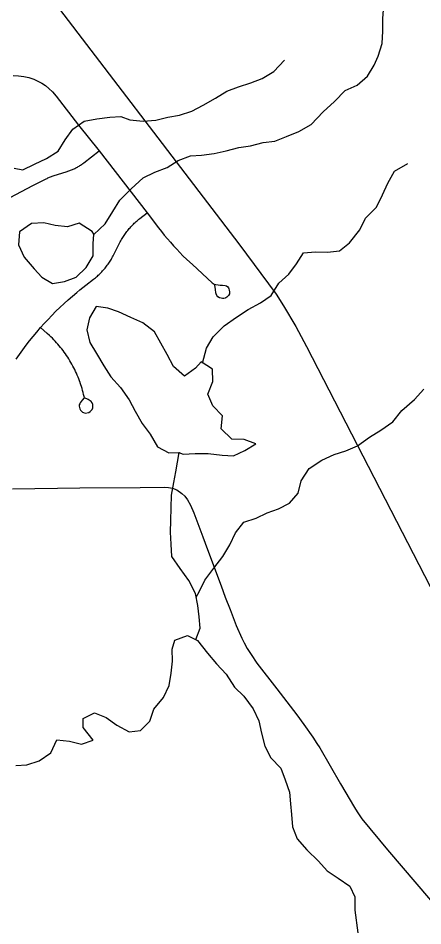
# Model space of a CAD drawing. Extents: x 0 to 34, y 0 to 22.
# Drawn here: x 6.5073 to 6.7212, y 14.3806 to 14.8603 of the extents above; entities that cross this region are included whole.
import ezdxf

# ---------------------------------------------------------------- set-up
doc = ezdxf.new("R2010")
doc.units = 0
for name, color, linetype in [('GM_X_Minor_Lake', 7, 'Continuous'), ('GM_X_Minor_River', 7, 'Continuous'), ('GM_X_Rail_Line', 7, 'Continuous'), ('GM_X_State_Route', 7, 'Continuous'), ('GM_X_Township_Road', 7, 'Continuous')]:
    doc.layers.add(name, color=color, linetype=linetype)

msp = doc.modelspace()

# ---------------------------------------------------------------- linework, layer by layer
at = {"layer": 'GM_X_Minor_Lake'}
for points in [[(6.54725, 14.74608), (6.54637, 14.74748), (6.53953, 14.752), (6.53348, 14.75007), (6.52685, 14.7508), (6.52098, 14.75211), (6.51436, 14.7517), (6.50813, 14.74731), (6.50759, 14.74048), (6.51045, 14.73405), (6.51578, 14.72782)], [(6.54732, 14.74596), (6.54637, 14.74748), (6.53953, 14.752), (6.53348, 14.75007), (6.52685, 14.7508), (6.52098, 14.75211), (6.51436, 14.7517), (6.50813, 14.74731), (6.50759, 14.74048), (6.51045, 14.73405), (6.51578, 14.72782)], [(6.51578, 14.72782), (6.51977, 14.72347), (6.52547, 14.72008), (6.5319, 14.72106), (6.53795, 14.72336), (6.54323, 14.7285), (6.54699, 14.73478), (6.54696, 14.74122), (6.54725, 14.74608)], [(6.51578, 14.72782), (6.51977, 14.72347), (6.52547, 14.72008), (6.5319, 14.72106), (6.53795, 14.72336), (6.54323, 14.7285), (6.54699, 14.73478), (6.54696, 14.74122), (6.54725, 14.74602)], [(6.60401, 14.67871), (6.601, 14.67529), (6.59515, 14.67109), (6.58945, 14.67619), (6.58601, 14.68262), (6.58277, 14.68848), (6.57934, 14.69453), (6.57326, 14.69925), (6.56681, 14.70206), (6.56036, 14.70507), (6.55467, 14.70713), (6.54861, 14.70786), (6.54504, 14.70197), (6.54355, 14.69552), (6.54528, 14.68889), (6.54871, 14.68303), (6.55253, 14.6766), (6.55634, 14.67073), (6.56147, 14.66507), (6.56604, 14.65864), (6.56909, 14.65259), (6.57291, 14.64616), (6.5771, 14.64049), (6.58091, 14.63368), (6.58698, 14.63068), (6.59217, 14.6307)], [(6.60401, 14.67871), (6.601, 14.67529), (6.59515, 14.67109), (6.58945, 14.67619), (6.58601, 14.68262), (6.58277, 14.68848), (6.57934, 14.69453), (6.57326, 14.69925), (6.56681, 14.70206), (6.56036, 14.70507), (6.55467, 14.70713), (6.54861, 14.70786), (6.54504, 14.70197), (6.54355, 14.69552), (6.54528, 14.68889), (6.54871, 14.68303), (6.55253, 14.6766), (6.55634, 14.67073), (6.56147, 14.66507), (6.56604, 14.65864), (6.56909, 14.65259), (6.57291, 14.64616), (6.5771, 14.64049), (6.58091, 14.63368), (6.58698, 14.63068), (6.59266, 14.6307)], [(6.59217, 14.6307), (6.59456, 14.62995), (6.6008, 14.63016), (6.60781, 14.63019), (6.61519, 14.62928), (6.62106, 14.62893), (6.62711, 14.6318), (6.63296, 14.63542), (6.62671, 14.63767), (6.62027, 14.63783), (6.61457, 14.64331), (6.6153, 14.65013), (6.61017, 14.65542), (6.60749, 14.66167), (6.61011, 14.66831), (6.61009, 14.67476), (6.60401, 14.67871)], [(6.59258, 14.63057), (6.59456, 14.62995), (6.6008, 14.63016), (6.60781, 14.63019), (6.61519, 14.62928), (6.62106, 14.62893), (6.62711, 14.6318), (6.63296, 14.63542), (6.62671, 14.63767), (6.62027, 14.63783), (6.61457, 14.64331), (6.6153, 14.65013), (6.61017, 14.65542), (6.60749, 14.66167), (6.61011, 14.66831), (6.61009, 14.67476), (6.60401, 14.67871)]]:
    msp.add_lwpolyline(points, dxfattribs=at)
at = {"layer": 'GM_X_Minor_River'}
for points in [[(6.54732, 14.74596), (6.55335, 14.75168), (6.5573, 14.75814), (6.56107, 14.76403), (6.5671, 14.77013), (6.57332, 14.77584), (6.57956, 14.7789), (6.58599, 14.78139), (6.59184, 14.78502), (6.59846, 14.78751), (6.60413, 14.78792), (6.61095, 14.78871), (6.61719, 14.79025), (6.62399, 14.79199), (6.63005, 14.79277), (6.63686, 14.79451), (6.64291, 14.79529), (6.64915, 14.79778), (6.65558, 14.80046), (6.66219, 14.80409), (6.66841, 14.81076), (6.67444, 14.81628), (6.6801, 14.82199), (6.68653, 14.82486), (6.692, 14.82963), (6.69538, 14.83552), (6.69763, 14.84027), (6.69969, 14.84691), (6.70004, 14.85336), (6.70001, 14.86019), (6.70055, 14.86701)], [(6.61763, 14.82172), (6.62367, 14.82402), (6.63029, 14.82614), (6.63634, 14.82844), (6.64238, 14.83207), (6.64804, 14.83816)], [(6.50515, 14.78104), (6.50989, 14.78012), (6.51593, 14.78318), (6.52236, 14.78605), (6.5284, 14.79006), (6.53216, 14.79595), (6.5363, 14.80165), (6.54215, 14.80585), (6.54896, 14.80702), (6.55577, 14.808), (6.56164, 14.8084), (6.56638, 14.80652), (6.57339, 14.8058), (6.58001, 14.80639), (6.58644, 14.80794), (6.5925, 14.8091), (6.59912, 14.81122), (6.60516, 14.81428), (6.61158, 14.8181), (6.61763, 14.82172)], [(6.60474, 14.67803), (6.60682, 14.68593), (6.6104, 14.69182), (6.61624, 14.69773), (6.62266, 14.7023), (6.62889, 14.70631), (6.63531, 14.70994), (6.64098, 14.71376), (6.64511, 14.72022), (6.6504, 14.72498), (6.65435, 14.7305), (6.65811, 14.7362), (6.66436, 14.7368), (6.67079, 14.73664), (6.67704, 14.73742), (6.68232, 14.74162), (6.68778, 14.74847), (6.69079, 14.75454), (6.69663, 14.76045), (6.69983, 14.76691), (6.70264, 14.77318), (6.70621, 14.77945), (6.7132, 14.78346)], [(6.60146, 14.55433), (6.60299, 14.55718), (6.606, 14.56326), (6.61071, 14.56973), (6.61541, 14.57582), (6.61917, 14.5819), (6.62218, 14.58836), (6.62651, 14.59387), (6.63313, 14.59599), (6.63898, 14.59886), (6.64484, 14.60097), (6.6507, 14.60403), (6.65522, 14.60936), (6.6569, 14.61581), (6.66104, 14.62227), (6.66784, 14.62666), (6.67426, 14.62972), (6.6805, 14.63165), (6.68655, 14.63433), (6.69296, 14.63891), (6.69901, 14.64253), (6.70524, 14.64692), (6.71014, 14.65301), (6.71674, 14.65872), (6.72164, 14.66424)], [(6.60114, 14.5319), (6.60345, 14.53785), (6.60305, 14.54391), (6.60227, 14.54998), (6.60111, 14.55623), (6.59748, 14.56304), (6.59291, 14.56946), (6.58853, 14.57589), (6.58812, 14.58233), (6.58791, 14.58859), (6.58807, 14.59485), (6.58824, 14.60148), (6.5884, 14.60831), (6.58951, 14.61495), (6.59062, 14.62064), (6.59244, 14.63071)], [(6.50606, 14.46538), (6.51193, 14.46579), (6.51836, 14.4679), (6.52459, 14.4721), (6.52778, 14.47894), (6.53441, 14.47821), (6.54085, 14.47672), (6.5469, 14.47883), (6.54176, 14.48544), (6.54174, 14.49018), (6.5476, 14.49324), (6.55385, 14.4908), (6.55955, 14.48666), (6.566, 14.48308), (6.57206, 14.48387), (6.57696, 14.48882), (6.57902, 14.49508), (6.5841, 14.50136), (6.58711, 14.50763), (6.58821, 14.51408), (6.58895, 14.52053), (6.58873, 14.52679), (6.59004, 14.53153), (6.59684, 14.53403), (6.60215, 14.53139), (6.60729, 14.52478), (6.61205, 14.51911), (6.61718, 14.51364), (6.62156, 14.50683), (6.62651, 14.50192), (6.63146, 14.49531), (6.63451, 14.48888), (6.63586, 14.48244), (6.63759, 14.47562), (6.64084, 14.46938), (6.64616, 14.4639), (6.64846, 14.45784), (6.65076, 14.45122), (6.65116, 14.44515), (6.65175, 14.43947), (6.65235, 14.43303), (6.65483, 14.42659), (6.65978, 14.42073)], [(6.65978, 14.42073), (6.66605, 14.41489), (6.67062, 14.40978), (6.6765, 14.40583), (6.68258, 14.40168), (6.68525, 14.39601), (6.68528, 14.38899), (6.68684, 14.37687), (6.68819, 14.37062), (6.69163, 14.36437), (6.69373, 14.35813), (6.69319, 14.35206), (6.69435, 14.34562), (6.69589, 14.33975), (6.698, 14.33331), (6.70427, 14.32803), (6.71053, 14.32426), (6.71567, 14.31917), (6.71796, 14.31254), (6.72045, 14.30649), (6.72614, 14.30291)]]:
    msp.add_lwpolyline(points, dxfattribs=at)
at = {"layer": 'GM_X_Rail_Line'}
msp.add_lwpolyline([(6.51488, 14.88391), (6.62389, 14.74101), (6.64366, 14.7144), (6.64746, 14.70831), (6.65402, 14.69741), (6.65976, 14.68687), (6.74283, 14.52543), (6.74668, 14.51945), (6.75073, 14.51311), (6.75464, 14.50788), (6.75928, 14.50228), (6.76384, 14.4972), (6.76922, 14.49212), (6.77379, 14.48807), (6.77968, 14.48335), (6.78565, 14.47901), (6.79345, 14.47392), (6.80134, 14.46892), (6.98377, 14.36021), (7.05376, 14.31836)], dxfattribs=at)
at = {"layer": 'GM_X_State_Route'}
msp.add_lwpolyline([(6.50431, 14.61153), (6.53992, 14.61214), (6.57185, 14.61236), (6.58484, 14.61244), (6.5868, 14.61221), (6.58882, 14.61184), (6.59115, 14.61101), (6.59386, 14.60913), (6.59536, 14.60763), (6.59679, 14.60583), (6.59836, 14.6029), (6.60009, 14.59891), (6.6049, 14.58614), (6.60738, 14.57953), (6.61459, 14.56023), (6.61677, 14.55429), (6.61932, 14.54772), (6.62256, 14.53942), (6.62556, 14.53273), (6.62682, 14.5302), (6.62842, 14.52724), (6.63037, 14.52401), (6.63345, 14.51951), (6.64407, 14.50582), (6.65456, 14.49209), (6.65824, 14.48705), (6.66297, 14.48036), (6.66523, 14.47706), (6.66681, 14.47465), (6.6777, 14.45565), (6.68512, 14.44309), (6.68649, 14.44085), (6.68787, 14.43872), (6.68889, 14.43724), (6.70241, 14.42086), (6.71796, 14.40261), (6.73039, 14.38823)], dxfattribs=at)
at = {"layer": 'GM_X_Township_Road'}
for points in [[(6.50471, 14.83), (6.50748, 14.8299), (6.51031, 14.82955), (6.51303, 14.82894), (6.51565, 14.82804), (6.51782, 14.82703), (6.51984, 14.82587), (6.52171, 14.82463), (6.52357, 14.8232), (6.52543, 14.82143), (6.52745, 14.81906), (6.5393, 14.80374), (6.55021, 14.79013), (6.57545, 14.75735), (6.58146, 14.74953), (6.583, 14.74758), (6.58456, 14.74565), (6.58616, 14.74375), (6.58779, 14.74188), (6.58946, 14.74004), (6.59116, 14.73818), (6.59276, 14.73639), (6.59437, 14.73478), (6.59647, 14.7328), (6.59938, 14.73014), (6.60979, 14.72046), (6.61088, 14.71975), (6.61181, 14.71951), (6.61298, 14.71932), (6.61403, 14.71923), (6.61539, 14.7192), (6.61676, 14.71901), (6.61744, 14.71876), (6.61805, 14.71827), (6.61842, 14.71777), (6.61873, 14.71722), (6.61886, 14.71654), (6.61898, 14.71574), (6.61892, 14.71456), (6.61849, 14.71369), (6.61799, 14.7132), (6.61762, 14.71283), (6.61713, 14.71257), (6.61669, 14.7124), (6.61609, 14.7122), (6.61539, 14.71215), (6.61459, 14.71225), (6.61373, 14.71246), (6.61292, 14.71295), (6.6123, 14.71369), (6.61199, 14.71456), (6.61181, 14.71518), (6.61162, 14.71697), (6.61119, 14.71913)], [(6.49701, 14.76229), (6.51512, 14.77184), (6.52146, 14.77509), (6.52213, 14.77543), (6.52258, 14.77564), (6.52304, 14.77584), (6.52349, 14.77604), (6.52395, 14.77622), (6.52442, 14.7764), (6.52488, 14.77657), (6.52535, 14.77673), (6.52582, 14.77689), (6.5332, 14.77922), (6.53367, 14.77938), (6.53413, 14.77954), (6.5346, 14.77971), (6.53507, 14.77989), (6.53553, 14.78007), (6.53598, 14.78026), (6.53643, 14.78047), (6.53688, 14.78068), (6.53733, 14.7809), (6.53777, 14.78112), (6.53821, 14.78136), (6.53864, 14.7816), (6.53907, 14.78185), (6.5395, 14.7821), (6.53971, 14.78223), (6.53992, 14.78236), (6.54033, 14.78264), (6.54075, 14.78291), (6.54115, 14.7832), (6.54155, 14.78349), (6.54196, 14.7838), (6.55021, 14.79013)], [(6.50628, 14.68018), (6.50798, 14.68264), (6.50972, 14.68506), (6.51152, 14.68744), (6.51335, 14.6898), (6.51522, 14.69213), (6.51713, 14.69442), (6.51919, 14.69679), (6.52109, 14.69891), (6.52312, 14.7011), (6.52519, 14.70325), (6.52729, 14.70537), (6.52943, 14.70745), (6.53162, 14.70949), (6.53383, 14.7115), (6.53608, 14.71347), (6.53836, 14.71539), (6.53995, 14.71669), (6.54303, 14.71913), (6.54721, 14.72235), (6.54771, 14.72275), (6.54822, 14.72316), (6.54871, 14.72358), (6.5492, 14.72401), (6.54968, 14.72444), (6.55015, 14.72488), (6.55062, 14.72533), (6.55107, 14.72579), (6.55152, 14.72626), (6.55196, 14.72673), (6.5524, 14.72722), (6.55282, 14.72771), (6.55324, 14.72821), (6.55364, 14.72871), (6.55404, 14.72922), (6.55443, 14.72974), (6.55481, 14.73026), (6.55518, 14.7308), (6.55554, 14.73133), (6.55589, 14.73188), (6.55623, 14.73243), (6.55657, 14.73298), (6.55689, 14.73355), (6.5572, 14.73411), (6.55752, 14.7347), (6.5613, 14.74203), (6.56165, 14.74268), (6.56197, 14.74325), (6.56229, 14.74381), (6.56262, 14.74437), (6.56297, 14.74491), (6.56332, 14.74546), (6.56368, 14.746), (6.56405, 14.74653), (6.56443, 14.74705), (6.56482, 14.74757), (6.56522, 14.74808), (6.56562, 14.74858), (6.56604, 14.74908), (6.56646, 14.74957), (6.56689, 14.75005), (6.56733, 14.75052), (6.56779, 14.75099), (6.56824, 14.75145), (6.5687, 14.7519), (6.56918, 14.75234), (6.56966, 14.75277), (6.57015, 14.7532), (6.57064, 14.75361), (6.57114, 14.75402), (6.57165, 14.75443), (6.57545, 14.75735)], [(6.54222, 14.65965), (6.54111, 14.65847), (6.54012, 14.65703), (6.53984, 14.65646), (6.53965, 14.65589), (6.53961, 14.65523), (6.53975, 14.65457), (6.53998, 14.65386), (6.54036, 14.6531), (6.54098, 14.65244), (6.5414, 14.65211), (6.54183, 14.65187), (6.54268, 14.65164), (6.54471, 14.65197), (6.54547, 14.65244), (6.54599, 14.65291), (6.54642, 14.65358), (6.54675, 14.65429), (6.54684, 14.65485), (6.5468, 14.65618), (6.54661, 14.65665), (6.54637, 14.65708), (6.54594, 14.65764), (6.54543, 14.65807), (6.5449, 14.6584), (6.54429, 14.65873), (6.54358, 14.65906), (6.54314, 14.65932), (6.54277, 14.65954), (6.5424, 14.65991), (6.54217, 14.66036), (6.54193, 14.6614), (6.54168, 14.66245), (6.54141, 14.66349), (6.54112, 14.66453), (6.54081, 14.66556), (6.54049, 14.66659), (6.54014, 14.6676), (6.54007, 14.66782), (6.53978, 14.66862), (6.5394, 14.66963), (6.53901, 14.67063), (6.53859, 14.67162), (6.53816, 14.67261), (6.53771, 14.67359), (6.53725, 14.67456), (6.53677, 14.67553), (6.53627, 14.67648), (6.53576, 14.67743), (6.53523, 14.67836), (6.53468, 14.67929), (6.53412, 14.68021), (6.53354, 14.68111), (6.53294, 14.68201), (6.53234, 14.6829), (6.53171, 14.68377), (6.53107, 14.68464), (6.53042, 14.68549), (6.52975, 14.68633), (6.52906, 14.68716), (6.52836, 14.68798), (6.52765, 14.68878), (6.52692, 14.68958), (6.52618, 14.69036), (6.52543, 14.69112), (6.52466, 14.69187), (6.52388, 14.69261), (6.52274, 14.69365), (6.51919, 14.69679)]]:
    msp.add_lwpolyline(points, dxfattribs=at)

doc.saveas('drawing.dxf')
